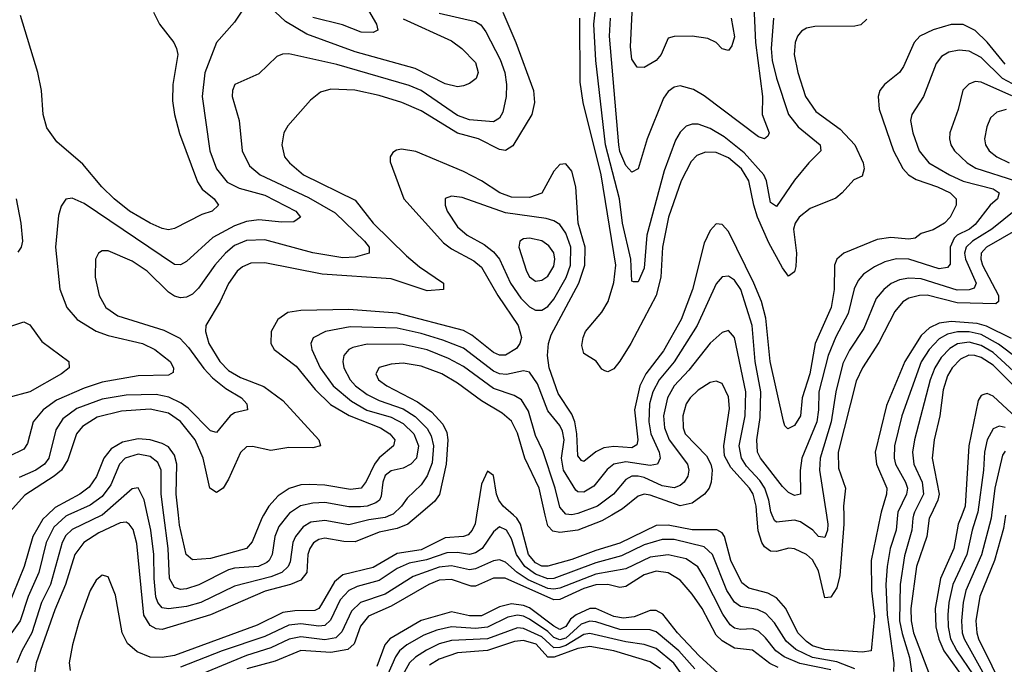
# Model space of a CAD drawing. Header units: inches. Extents: x 990535 to 1117859, y 769386 to 892122.
# Tile 414 of 656: x 1100396 to 1103667, y 789505 to 791645. Entities that reach past the tile are written whole.
import ezdxf

# ---------------------------------------------------------------- set-up
doc = ezdxf.new("R2010")
doc.units = ezdxf.units.IN
doc.header["$MEASUREMENT"] = 0
doc.layers.add('B1708', color=7, linetype='Continuous')
doc.layers.add('B1709', color=7, linetype='Continuous')

msp = doc.modelspace()

# ---------------------------------------------------------------- linework, layer by layer
at = {"layer": 'B1708', "color": 5}
for points, elevation in [([(1100556.3, 790000), (1100550, 789997.1), (1100510, 789960.9), (1100483.7, 789910), (1100459.8, 789810), (1100423.9, 789730), (1100397.8, 789650), (1100344.5, 789575.5)], 2840), ([(1100487.5, 790000), (1100473.4, 789986.6), (1100439.8, 789930), (1100410.6, 789830), (1100354.7, 789690)], 2820), ([(1100669, 790000), (1100570, 789952.8), (1100550, 789932.9), (1100537.4, 789910), (1100498.1, 789770), (1100468.2, 789710), (1100436.4, 789610), (1100403.4, 789550), (1100387.3, 789510)], 2860), ([(1101720.7, 790000), (1101685.2, 789970), (1101650, 789956.5), (1101590, 789944.3), (1101510, 789911.6), (1101472.7, 789912.7), (1101410, 789923.7), (1101390, 789920.1), (1101371.7, 789908.3), (1101359.7, 789890), (1101353.7, 789870), (1101349.7, 789810), (1101330, 789784.1), (1101295.2, 789770), (1101211.8, 789748.2), (1101030, 789670), (1100870, 789621.2), (1100850, 789623.4), (1100830, 789633.8), (1100808.5, 789668.5), (1100785.8, 789905.8), (1100772.8, 789952.8), (1100759.9, 789970), (1100750, 789977.1), (1100730, 789975.3), (1100658.7, 789941.3), (1100609.2, 789910), (1100579.2, 789870), (1100548.1, 789770), (1100513.5, 789686.5), (1100450.9, 789510), (1100444.5, 789470)], 2880), ([(1101913.4, 790000), (1101908.7, 789971.3), (1101899.3, 789950), (1101885.3, 789934.7), (1101870, 789929), (1101810, 789925.6), (1101730, 789884.8), (1101650, 789872.6), (1101570, 789826.2), (1101470, 789802.4), (1101441.5, 789778.5), (1101397.8, 789702.2), (1101389.4, 789690.6), (1101376.3, 789683.7), (1101310, 789683.1), (1101270, 789677.7), (1101184.9, 789635.1), (1100910, 789534.1), (1100870, 789527.4), (1100829.2, 789529.2), (1100786.4, 789546.4), (1100754.5, 789574.5), (1100736.6, 789610), (1100714.6, 789734.6), (1100690, 789795.4), (1100670, 789800.7), (1100650, 789784.1), (1100630, 789749.8), (1100593.8, 789650), (1100572.1, 789570), (1100560.9, 789510), (1100564.4, 789484.4)], 2920), ([(1101627.4, 790000), (1101610, 789992.6), (1101555.4, 789984.6), (1101490, 789967.9), (1101410, 789983), (1101363.4, 789976.6), (1101338.2, 789961.8), (1101311.9, 789930), (1101303.4, 789910), (1101294.4, 789845.6), (1101288.2, 789830), (1101266.4, 789810), (1101230, 789796), (1101110, 789764.4), (1100997.7, 789710), (1100950, 789697.2), (1100890, 789689), (1100870, 789692.8), (1100855.3, 789710), (1100848.8, 789728.8), (1100842.6, 789790), (1100841.8, 789870), (1100831.7, 789950), (1100821, 790000)], 2860), ([(1101286.8, 790000), (1101257, 789963), (1101243.5, 789930), (1101234.8, 789870), (1101225.3, 789850), (1101216.9, 789843.1), (1101189.8, 789830.2), (1101110, 789824.2), (1101090, 789818.6), (1100991.4, 789768.6), (1100950, 789755.3), (1100930, 789754.1), (1100910, 789760.4), (1100893.5, 789790), (1100889.5, 789890), (1100875.2, 790000)], 2840), ([(1101206.2, 790000), (1101200.2, 789990), (1101168.7, 789911.3), (1101150.1, 789890), (1101030, 789856), (1100970, 789852.5), (1100949.7, 789869.7), (1100927, 789967), (1100923.6, 790000)], 2820), ([(1103255.1, 790000), (1103224.9, 789850), (1103225.1, 789750), (1103235, 789665), (1103224, 789550), (1103194, 789546), (1103070, 789554.2), (1103030, 789566.7), (1103010, 789580.5), (1102981.2, 789610), (1102940.6, 789690), (1102910, 789726.1), (1102881.5, 789741.5), (1102818, 789758), (1102795.2, 789775.2), (1102758.2, 789850), (1102737.2, 789930), (1102730, 789941.7), (1102711.6, 789951.6), (1102630, 789951.4), (1102550, 789967.2), (1102510, 789965.9), (1102390, 789906.9), (1102310, 789883.4), (1102230, 789852.9), (1102150, 789830.5), (1102130, 789831.4), (1102110, 789841.9), (1102086.5, 789870), (1102060, 789970), (1102047.9, 789990), (1102036.5, 790000)], 2920), ([(1102362.6, 790000), (1102330, 789981), (1102250, 789951), (1102190, 789942.9), (1102167.1, 789947.1), (1102150, 789965.4), (1102142.1, 790000)], 2880), ([(1103133.1, 790000), (1103134.1, 789970), (1103120.3, 789799.7), (1103110, 789759.3), (1103090, 789727.7), (1103070, 789725.6), (1103050, 789815.9), (1103030, 789852.2), (1103010, 789869.3), (1102970, 789888.6), (1102950.9, 789890.9), (1102910, 789879.7), (1102890, 789881.1), (1102870, 789894.8), (1102860.8, 789910), (1102848.7, 789948.7), (1102844.4, 790000)], 2880), ([(1103076.1, 790000), (1103080.8, 789970), (1103079.7, 789950), (1103070, 789926.1), (1103050, 789929), (1103030.5, 789950.5), (1102990, 789978.3), (1102970, 789984), (1102910, 789976.7), (1102903.1, 789983.1), (1102895.6, 790000)], 2860), ([(1103312.3, 790000), (1103307.8, 789950), (1103287.4, 789890), (1103277, 789830), (1103272.7, 789770), (1103277.5, 789670), (1103299.7, 789510), (1103298.7, 789481.3)], 2940), ([(1103365.2, 790000), (1103362.4, 789990), (1103359.8, 789950), (1103334.6, 789865.4), (1103320.7, 789770), (1103318.8, 789650), (1103327.1, 789607.1), (1103352.1, 789527.9), (1103362.5, 789450)], 2960), ([(1103422.2, 790000), (1103417.4, 789990), (1103409, 789930), (1103375, 789830), (1103356.7, 789690), (1103356.8, 789650), (1103364.7, 789610), (1103418.3, 789470)], 2980), ([(1103525.1, 790000), (1103513.4, 789970), (1103499.1, 789890), (1103454.8, 789790), (1103437, 789690), (1103439.1, 789630), (1103448.6, 789588.6), (1103466, 789550), (1103522.8, 789470)], 3020), ([(1103575.8, 790000), (1103559.5, 789950), (1103541.7, 789870), (1103496.1, 789770), (1103482.9, 789710), (1103479.5, 789670), (1103479.6, 789630), (1103488.2, 789590), (1103509.4, 789550), (1103562.9, 789470)], 3040), ([(1103624.3, 790000), (1103623.1, 789990), (1103591.3, 789868.7), (1103539.1, 789750), (1103529.8, 789710), (1103524.4, 789650), (1103526.3, 789610), (1103532.9, 789590), (1103611.2, 789450)], 3060), ([(1103670.1, 790000), (1103663.4, 789956.6), (1103634.4, 789850), (1103585.2, 789730), (1103572.2, 789650), (1103575.3, 789610), (1103581.4, 789590), (1103669, 789410)], 3080), ([(1103170, 789490), (1103110, 789513.5), (1103030, 789527.9), (1102974.1, 789554.1), (1102942.3, 789582.3), (1102903.2, 789643.2), (1102874, 789674), (1102847.4, 789687.4), (1102790, 789697.3), (1102770, 789711.2), (1102744.6, 789750), (1102696.9, 789870), (1102670, 789895), (1102570, 789919.2), (1102530, 789920.1), (1102470, 789902.3), (1102394.6, 789865.4), (1102310, 789842.3), (1102170, 789789.8), (1102150, 789788.6), (1102110, 789804.3), (1102074.2, 789830), (1102046.8, 789870), (1102030, 789921.5), (1102013.7, 789950), (1101990, 789961.4), (1101970, 789945.2), (1101932.4, 789890), (1101910, 789874.9), (1101890, 789870.2), (1101850, 789876.3), (1101815.3, 789875.3), (1101747.5, 789852.5), (1101690, 789840.7), (1101650, 789823.5), (1101590, 789783), (1101516.7, 789763.3), (1101490, 789750.6), (1101460.9, 789719.1), (1101428.1, 789651.9), (1101410, 789634.6), (1101390, 789631.4), (1101330, 789639.4), (1101290, 789635.2), (1101210, 789597.8), (1101068.3, 789550), (1100930, 789496.1)], 2940), ([(1103090, 789487), (1102987.9, 789507.9), (1102935.6, 789530), (1102907.9, 789550), (1102873.5, 789593.5), (1102850, 789614.8), (1102830, 789623.4), (1102790, 789620.9), (1102770, 789625.1), (1102756, 789636), (1102731.3, 789671.2), (1102670, 789793.9), (1102648.4, 789828.4), (1102610, 789855.6), (1102550, 789868.3), (1102490, 789861.3), (1102410, 789822.2), (1102310, 789805), (1102190, 789758.4), (1102170, 789754.6), (1102150, 789756.6), (1102085.4, 789785.4), (1102048.8, 789810), (1102010, 789844.5), (1101990, 789851.9), (1101970, 789848.7), (1101910, 789822.2), (1101890, 789819.3), (1101830, 789831.7), (1101790, 789827.9), (1101703.3, 789796.7), (1101610, 789738.6), (1101527.8, 789710), (1101498, 789682), (1101466.6, 789613.4), (1101446.7, 789593.3), (1101410, 789586.3), (1101330, 789596.6), (1101291.7, 789588.3), (1101230, 789559.4), (1101150, 789534.7), (1100970, 789460.5)], 2960), ([(1102915, 789495), (1102887.4, 789507.4), (1102830, 789552.6), (1102770, 789559.1), (1102730, 789583.7), (1102710, 789602.3), (1102662.7, 789690), (1102630, 789737.6), (1102590, 789784.8), (1102550, 789809), (1102510, 789814.2), (1102470, 789802.3), (1102410, 789763.8), (1102390, 789760.5), (1102350, 789770), (1102310, 789769.4), (1102270, 789757.1), (1102190, 789720.9), (1102170, 789719.3), (1102009.2, 789790.8), (1101970, 789791.6), (1101910, 789765.1), (1101895.4, 789764.6), (1101830, 789787), (1101790, 789784.6), (1101755.2, 789770), (1101630, 789698.1), (1101554.5, 789665.5), (1101528.3, 789631.7), (1101506.9, 789573.1), (1101485.8, 789554.2), (1101430, 789543.9), (1101330, 789550.9), (1101244.6, 789515.4), (1101150.8, 789490)], 2980), ([(1102715.8, 789475.8), (1102653.1, 789533.1), (1102581.4, 789610), (1102532.1, 789672.1), (1102510, 789684.4), (1102490, 789683.8), (1102436.8, 789663.2), (1102401.6, 789658.4), (1102370, 789663.5), (1102310, 789690.4), (1102290, 789690), (1102244.3, 789670), (1102225.4, 789654.6), (1102210, 789630.6), (1102190, 789621.2), (1102170, 789631.4), (1102090, 789693.2), (1102070, 789700.6), (1102030, 789706), (1101990, 789696.2), (1101930, 789666.4), (1101890, 789666.2), (1101830, 789679.3), (1101730, 789651), (1101625.6, 789590), (1101609.2, 789570), (1101582.5, 789497.5)], 3020), ([(1102639.2, 789490), (1102585.7, 789550), (1102510, 789612.8), (1102490, 789619.8), (1102390, 789621.2), (1102310, 789646.7), (1102290, 789648.5), (1102261.1, 789638.9), (1102210, 789592.4), (1102190, 789586.9), (1102170, 789594.5), (1102150, 789614.4), (1102090, 789655.3), (1102070, 789665.5), (1102050, 789668.9), (1102017.9, 789662.1), (1101950, 789628.8), (1101910, 789624), (1101830, 789630), (1101781.8, 789618.2), (1101738.4, 789601.6), (1101682.4, 789570), (1101658.3, 789550), (1101644.7, 789530), (1101615.8, 789464.2)], 3040), ([(1102596.2, 789470), (1102569.3, 789509.3), (1102510, 789557.5), (1102470.8, 789570.8), (1102410, 789579.9), (1102290, 789608), (1102270, 789604.5), (1102210, 789567.8), (1102190, 789560.8), (1102170, 789560), (1102130, 789596.3), (1102070, 789624.3), (1102050, 789626.5), (1101950, 789590.1), (1101830, 789584.6), (1101790, 789573.1), (1101747.5, 789552.5), (1101711.1, 789528.9), (1101691.1, 789510), (1101647.5, 789432.5)], 3060), ([(1102525, 789490), (1102490, 789513.4), (1102370.1, 789550.1), (1102290, 789564), (1102250, 789557.6), (1102171.4, 789528.6), (1102150, 789528.9), (1102111.7, 789571.7), (1102070, 789584.8), (1102039.4, 789580.6), (1101950, 789551.5), (1101850, 789543.6), (1101790, 789522.7), (1101757.2, 789502.8)], 3080)]:
    msp.add_lwpolyline(points, dxfattribs=dict(at, elevation=elevation))
at = {"layer": 'B1709', "color": 5}
for points, elevation in [([(1102759.1, 791650), (1102770, 791588.7), (1102761.8, 791558.2), (1102750, 791542.4), (1102730, 791548), (1102709.8, 791569.8), (1102682.3, 791582.3), (1102630, 791590.9), (1102570, 791589.7), (1102550, 791583.7), (1102526.9, 791530), (1102510, 791509.8), (1102470, 791486.4), (1102447.3, 791487.3), (1102430, 791514), (1102425.4, 791554.6), (1102438.7, 791830)], 2720), ([(1101524.1, 791730), (1101581.1, 791630), (1101585.7, 791610), (1101570, 791603.2), (1101530, 791603.4), (1101468.6, 791628.6), (1101370, 791652.5)], 2720), ([(1102900.1, 791650), (1102892.4, 791550), (1102895.6, 791510), (1102910, 791451.1), (1102950.1, 791330), (1102981.5, 791290), (1103055, 791230), (1103057.4, 791210), (1103016.9, 791170), (1102970, 791112.9), (1102910, 791024.7), (1102890, 791038.3), (1102876.5, 791110), (1102867.6, 791130), (1102803.1, 791203.1), (1102735.9, 791255.9), (1102690, 791284.5), (1102650, 791297.9), (1102630, 791298.9), (1102610, 791291.5), (1102590, 791271.7), (1102575, 791245), (1102536.5, 791143.5), (1102479.7, 790930), (1102470, 790820.5), (1102450, 790775.4), (1102434.8, 790774.8), (1102430, 790777.2), (1102426, 790850), (1102398.1, 790970), (1102388.5, 791050), (1102341.6, 791230), (1102309.4, 791509.4), (1102303.2, 791630), (1102316.2, 791750)], 2760), ([(1101150, 791696.5), (1101110, 791637.4), (1101050.1, 791569.9), (1101011.4, 791468.6), (1101002.8, 791390), (1101027.4, 791210), (1101050.1, 791150), (1101085.7, 791105.7), (1101125.4, 791085.4), (1101210, 791062.6), (1101313.8, 791010), (1101328.8, 790990), (1101306.3, 790973.7), (1101267, 790973), (1101190, 790981.2), (1101150, 790975.4), (1101110, 790961.3), (1101037.6, 790922.4), (1100950, 790842.1), (1100930, 790831.7), (1100910, 790832.7), (1100610, 791034.7), (1100570, 791052.9), (1100550, 791049.7), (1100534, 791026), (1100524.9, 790995.1), (1100515.6, 790890), (1100530.1, 790750.1), (1100553.3, 790690), (1100587.2, 790650), (1100650, 790611.3), (1100690, 790597.1), (1100804.7, 790570), (1100845.5, 790550), (1100895.8, 790510), (1100907.1, 790490), (1100906.1, 790473.9), (1100890, 790465.2), (1100790, 790462.5), (1100670, 790442.4), (1100610, 790422.1), (1100518.3, 790381.7), (1100474.6, 790350), (1100441.5, 790310), (1100422, 790238), (1100410, 790219.4), (1100308.7, 790171.3)], 2740), ([(1101670, 791648.1), (1101830, 791575.3), (1101865.2, 791550), (1101910, 791503.6), (1101918.8, 791470), (1101912.5, 791450), (1101890, 791433.3), (1101870, 791425.4), (1101850, 791422.8), (1101810, 791431.9), (1101710, 791483), (1101510, 791539), (1101350, 791596.8), (1101278.8, 791638.8), (1101210, 791703.7)], 2740), ([(1102001, 791670), (1102044.7, 791570), (1102102.9, 791410), (1102106.7, 791370), (1102096.9, 791330), (1102033.9, 791226.1), (1102010, 791211.4), (1101990, 791214.3), (1101919.8, 791250), (1101850, 791268.9), (1101730, 791342.2), (1101665.3, 791370), (1101590, 791393.1), (1101509.2, 791410.8), (1101430, 791414.8), (1101395, 791405), (1101362.1, 791377.9), (1101287.1, 791292.9), (1101274, 791270), (1101266.8, 791230), (1101276.3, 791190), (1101292.5, 791170), (1101339.2, 791130), (1101510, 791046.5), (1101570.5, 790970), (1101681.3, 790861.3), (1101724.7, 790824.7), (1101803.5, 790770), (1101804.4, 790750), (1101750, 790745.3), (1101630, 790784.7), (1101400.5, 790800.5), (1101210, 790838.2), (1101163.5, 790836.5), (1101135.8, 790824.2), (1101118.7, 790810), (1101090.1, 790769.9), (1101062.5, 790710), (1101015, 790630), (1101013.9, 790610), (1101024.8, 790570), (1101061.1, 790510), (1101090, 790480.6), (1101130, 790457.5), (1101207.6, 790427.6), (1101270, 790380.8), (1101389.3, 790250), (1101395.6, 790230), (1101370, 790224.3), (1101290, 790225.2), (1101230, 790215.3), (1101170, 790228.1), (1101150, 790227.4), (1101130, 790208.7), (1101090, 790119.8), (1101072.1, 790090), (1101050, 790075.9), (1101027.3, 790090), (1101005.8, 790190), (1100979.2, 790250), (1100930.8, 790310.8), (1100890, 790339.1), (1100830, 790352.7), (1100734.4, 790345.6), (1100654.1, 790325.9), (1100605, 790295), (1100584.8, 790270), (1100555.8, 790184.2), (1100534.8, 790150), (1100510.5, 790129.5), (1100413.6, 790066.4), (1100362.3, 790010)], 2780), ([(1101790, 791666.7), (1101910, 791638.9), (1101927.7, 791627.7), (1101944.8, 791604.8), (1101992.6, 791512.6), (1102007.4, 791470), (1102012.9, 791430), (1102012.3, 791390), (1102001.4, 791338.6), (1101990, 791318.5), (1101970, 791306.2), (1101890, 791312.2), (1101850, 791327.4), (1101730, 791409.9), (1101690, 791426.7), (1101450, 791496.6), (1101290, 791531.9), (1101269.4, 791530.6), (1101250, 791522.7), (1101190, 791466), (1101110.3, 791430), (1101103, 791410), (1101102, 791390), (1101125.6, 791310), (1101135, 791210), (1101159.5, 791159.5), (1101195.5, 791130), (1101355.3, 791055.3), (1101443.7, 791003.7), (1101541.5, 790910), (1101557.4, 790890), (1101556.5, 790870), (1101510, 790856.9), (1101470, 790854.9), (1101370, 790871), (1101210, 790914.5), (1101150, 790912.2), (1101110, 790895.6), (1101079.9, 790870), (1101044.8, 790830), (1100990, 790754), (1100970, 790734.2), (1100950, 790723.8), (1100930, 790722), (1100910, 790727.7), (1100890, 790740.4), (1100819.6, 790810), (1100770, 790843.4), (1100690, 790877.7), (1100670, 790877.4), (1100658, 790870), (1100647.8, 790850), (1100646.9, 790790), (1100660.1, 790730), (1100682, 790690), (1100722.6, 790662.6), (1100874.5, 790614.5), (1100927.7, 790587.7), (1100957.4, 790557.4), (1101007.4, 790487.4), (1101036.1, 790456.1), (1101080.4, 790420.4), (1101132.5, 790390), (1101151, 790370), (1101153, 790350), (1101110, 790339.9), (1101095.5, 790330), (1101050, 790274.6), (1101030, 790279.9), (1100955.5, 790355.5), (1100932.7, 790372.7), (1100892, 790392), (1100850, 790400.8), (1100750, 790398.5), (1100670, 790385.1), (1100585.6, 790354.4), (1100539.6, 790320.4), (1100516.4, 790283.6), (1100493.1, 790190), (1100479.1, 790170), (1100450, 790149.6), (1100394.1, 790125.9)], 2760), ([(1100840.9, 791670), (1100860.9, 791630), (1100907.8, 791570), (1100917.4, 791550), (1100921, 791530), (1100904.5, 791430), (1100903.7, 791376.3), (1100910.1, 791330.1), (1100927, 791267), (1100986.6, 791106.6), (1101002.6, 791082.6), (1101042.6, 791050), (1101056.2, 791030), (1101035.3, 791010), (1101001.7, 790998.3), (1100910, 790952.1), (1100890, 790948), (1100870, 790951.7), (1100830, 790969.5), (1100761.5, 791010), (1100710, 791050.9), (1100669.4, 791090), (1100605.5, 791165.5), (1100519.9, 791239.9), (1100486.7, 791286.7), (1100474.7, 791330), (1100469.2, 791410), (1100457, 791470), (1100399.3, 791659.3)], 2720), ([(1102834.7, 791690), (1102840.7, 791570), (1102863.1, 791390), (1102862.2, 791330), (1102886, 791270), (1102881.7, 791258.3), (1102870, 791249.8), (1102850, 791256.4), (1102670, 791392.4), (1102634, 791414), (1102590, 791425.4), (1102570, 791421.2), (1102550, 791407.3), (1102535, 791385), (1102480.9, 791250), (1102450, 791149.7), (1102430, 791139.2), (1102410, 791161.1), (1102390, 791207.8), (1102385.8, 791230), (1102355.8, 791590), (1102358.4, 791650)], 2740), ([(1103670, 791497.7), (1103610.1, 791570.1), (1103570, 791609.2), (1103530, 791629.1), (1103490, 791629.1), (1103430, 791611.9), (1103386, 791590), (1103367.5, 791570), (1103332, 791490), (1103318.9, 791470), (1103269.1, 791430), (1103252.7, 791410), (1103247.5, 791390), (1103251.5, 791348.5), (1103298.9, 791210), (1103330, 791150.8), (1103348.7, 791130), (1103374.2, 791114.2), (1103444.8, 791090), (1103486.3, 791070), (1103506.4, 791050), (1103506.5, 791030), (1103486.6, 790990), (1103468.5, 790970), (1103430, 790947.8), (1103390, 790935.3), (1103370, 790919.8), (1103350, 790916.4), (1103290, 790922), (1103244.2, 790915.8), (1103133.6, 790870), (1103110.1, 790850), (1103102.8, 790830), (1103101.1, 790750), (1103091.1, 790690), (1103038, 790570), (1103020.7, 790470), (1102995.5, 790390), (1102990, 790330), (1102970, 790298.4), (1102947.4, 790287.4), (1102937.3, 790297.3), (1102932.7, 790312.7), (1102888.4, 790510), (1102874.3, 790654.3), (1102859.7, 790710), (1102835, 790770), (1102750, 790941.5), (1102730, 790965), (1102710, 790967.7), (1102690, 790945.3), (1102670, 790903.5), (1102631, 790750), (1102593.6, 790650), (1102534.1, 790545.9), (1102476.2, 790470), (1102456.4, 790430), (1102438.8, 790350), (1102449.3, 790250.7), (1102446.4, 790233.6), (1102430, 790224.1), (1102370, 790228.4), (1102336.4, 790223.6), (1102309.8, 790210.2), (1102270, 790178.2), (1102262.3, 790182.3), (1102250, 790197), (1102247, 790270), (1102239.9, 790310), (1102230, 790335.5), (1102184.6, 790404.6), (1102155, 790490), (1102149, 790530), (1102152.4, 790570), (1102161.5, 790598.5), (1102253.9, 790770), (1102272.9, 790830), (1102274.2, 790890), (1102251.4, 790970), (1102243.2, 791090), (1102230, 791142.2), (1102210, 791166.5), (1102190, 791164.2), (1102170, 791142.2), (1102130.4, 791069.6), (1102090, 791055.2), (1102030, 791056.2), (1101990.8, 791070.8), (1101930, 791110.6), (1101870, 791141.4), (1101712.4, 791207.6), (1101664.6, 791215.4), (1101647.5, 791212.5), (1101635.3, 791204.7), (1101626.7, 791190), (1101627.1, 791172.9), (1101672.2, 791050), (1101803.9, 790903.9), (1101830, 790884.3), (1101905.2, 790845.2), (1101930, 790823.8), (1101984.5, 790730), (1102052.1, 790630), (1102062.6, 790590), (1102058, 790570), (1102046.7, 790553.3), (1102010, 790531.8), (1101990, 790531.2), (1101970, 790539.9), (1101898.2, 790598.2), (1101870, 790613.9), (1101650, 790671.3), (1101490, 790683.4), (1101330, 790679.9), (1101286.7, 790673.3), (1101253.2, 790650), (1101231.3, 790610), (1101230.1, 790570), (1101241.3, 790550), (1101315.1, 790495.1), (1101377.4, 790417.4), (1101428.2, 790368.2), (1101491, 790331), (1101594.5, 790290), (1101625.4, 790270), (1101642, 790250), (1101637.9, 790230), (1101590, 790190.6), (1101574.5, 790170), (1101547.6, 790112.4), (1101530.1, 790090), (1101494.8, 790085.2), (1101410, 790099.4), (1101357.6, 790102.4), (1101330, 790100.6), (1101291.2, 790088.8), (1101255, 790065), (1101224.1, 790030), (1101206.2, 790000)], 2820), ([(1103210, 791646.9), (1103190, 791628.5), (1103170, 791624.2), (1103037.5, 791622.5), (1103010, 791616.7), (1102992.9, 791607.1), (1102979.8, 791590), (1102972, 791570), (1102968.6, 791530), (1102980.3, 791470), (1103006.7, 791390), (1103040.9, 791340.9), (1103121.7, 791281.7), (1103170, 791230.1), (1103198.1, 791170), (1103201, 791150), (1103194, 791126), (1103166.6, 791113.4), (1103127.8, 791070), (1103106.8, 791053.2), (1103021.4, 791018.6), (1102984.9, 790990), (1102972.2, 790970), (1102966.6, 790950), (1102976.4, 790870), (1102974.4, 790825.6), (1102970, 790807.8), (1102950, 790793.3), (1102930, 790821.4), (1102884.8, 790904.8), (1102847.2, 790990), (1102834.3, 791030), (1102818.2, 791110), (1102793.9, 791150), (1102750, 791186.3), (1102710, 791204.2), (1102674.1, 791205.9), (1102645.2, 791194.8), (1102626, 791174), (1102593.3, 791110), (1102550.7, 790990), (1102531, 790890), (1102525.3, 790790), (1102509.8, 790730), (1102425.7, 790570), (1102390, 790511.9), (1102370, 790486.6), (1102350, 790475.9), (1102339.6, 790479.6), (1102330, 790484.7), (1102311.5, 790511.5), (1102270, 790537.2), (1102263.5, 790563.5), (1102267.3, 790590), (1102276.1, 790610), (1102330, 790674.7), (1102351.3, 790710), (1102370, 790772.8), (1102375.9, 790830), (1102327.4, 791130), (1102268.2, 791370), (1102257.5, 791437.5), (1102256.5, 791650)], 2780), ([(1103710, 791423.3), (1103660.6, 791450), (1103590, 791519.2), (1103550, 791541), (1103516.2, 791543.8), (1103482.8, 791537.2), (1103457.5, 791522.5), (1103439.8, 791500.2), (1103398.4, 791390), (1103359.8, 791330), (1103355, 791310), (1103362.8, 791270), (1103384.1, 791210), (1103416.4, 791170), (1103485, 791130), (1103530, 791108.7), (1103630, 791083.9), (1103650.1, 791070), (1103644.1, 791050), (1103619.8, 791030), (1103570, 790965.1), (1103551, 790950), (1103510.4, 790929.6), (1103500.6, 790919.4), (1103486.8, 790890), (1103486.9, 790833.1), (1103477.4, 790822.6), (1103450, 790817.7), (1103350, 790849.9), (1103308.8, 790851.2), (1103270, 790841.1), (1103235.1, 790824.9), (1103199.3, 790800.7), (1103180.7, 790779.3), (1103167.8, 790752.2), (1103147.5, 790670), (1103107.1, 790592.9), (1103081.8, 790530), (1103050.9, 790410), (1103049.5, 790350), (1103043.4, 790310), (1102994.6, 790190), (1102988.5, 790148.5), (1102990, 790069.8), (1102970, 790065.6), (1102950, 790075.6), (1102930, 790095.2), (1102857, 790190), (1102847.1, 790210), (1102845.1, 790250), (1102855.8, 790324.2), (1102858.1, 790410), (1102839.3, 790510), (1102828.6, 790630), (1102791.5, 790750), (1102770, 790780.2), (1102750, 790794.1), (1102730, 790791.5), (1102710, 790767.9), (1102646.7, 790630), (1102570.4, 790509.6), (1102520.2, 790450), (1102499, 790410), (1102487.9, 790370), (1102486, 790310), (1102492.9, 790270), (1102520.2, 790210), (1102523.9, 790190), (1102514.6, 790170), (1102490, 790164.9), (1102410, 790177.1), (1102370, 790170), (1102347.6, 790152.4), (1102303.7, 790096.3), (1102270, 790076.6), (1102250, 790077.9), (1102243.5, 790083.5), (1102202.5, 790150), (1102196, 790190), (1102204.4, 790250), (1102199, 790279), (1102190, 790297.8), (1102150, 790347.2), (1102116.5, 790436.5), (1102090, 790474.6), (1102070, 790479.7), (1102012.7, 790467.3), (1101990, 790469.9), (1101970, 790478.6), (1101870, 790554.7), (1101801.7, 790581.7), (1101730, 790603.1), (1101650, 790620.6), (1101494.3, 790625.7), (1101411.8, 790610), (1101371.2, 790588.8), (1101363.2, 790570), (1101366.2, 790550), (1101394.3, 790490), (1101437.5, 790430), (1101498.4, 790378.4), (1101549.3, 790349.3), (1101630, 790325.9), (1101670, 790304.9), (1101705.1, 790270), (1101720.7, 790230), (1101713.8, 790190), (1101695.9, 790170), (1101670, 790156.7), (1101630, 790147.1), (1101610, 790132), (1101602, 790110), (1101596.6, 790063.4), (1101590.9, 790050), (1101579.2, 790040.8), (1101550, 790030.2), (1101527.7, 790027.7), (1101490, 790027.6), (1101410, 790041.9), (1101370, 790040.7), (1101329.1, 790030.9), (1101292.7, 790007.3), (1101286.8, 790000)], 2840), ([(1103692, 791392), (1103590, 791438), (1103570, 791440.2), (1103548.7, 791431.3), (1103529.2, 791410.8), (1103513, 791347), (1103485.8, 791270), (1103484.2, 791250), (1103488.9, 791230), (1103500.8, 791210), (1103543.8, 791170), (1103572.4, 791152.4), (1103703.8, 791110)], 2860), ([(1103673, 791347), (1103641.4, 791338.6), (1103620.6, 791319.4), (1103609, 791290), (1103600.7, 791250), (1103604.2, 791230), (1103616.1, 791210), (1103642, 791190), (1103683.2, 791170)], 2880), ([(1100384.1, 791050), (1100400.1, 790970), (1100405.1, 790910), (1100401.1, 790890), (1100390, 790873.7)], 2720), ([(1103750.1, 791050), (1103625.1, 790950), (1103561.2, 790910), (1103539.9, 790890), (1103534.6, 790870), (1103538.1, 790850), (1103572.9, 790770), (1103566.1, 790753.9), (1103550, 790747.9), (1103510, 790747.7), (1103390, 790784.4), (1103350, 790786.8), (1103318.9, 790781.1), (1103291.1, 790768.9), (1103266.1, 790750), (1103240.8, 790719.2), (1103200.3, 790619.7), (1103152.4, 790547.6), (1103130, 790503.5), (1103106.7, 790410), (1103091.2, 790310), (1103055.2, 790190), (1103052.6, 790150), (1103076.1, 790000)], 2860), ([(1103711.5, 790950), (1103607.3, 790890), (1103589.8, 790870), (1103588.4, 790850), (1103594.7, 790830), (1103647.4, 790730), (1103647.8, 790710), (1103638.4, 790701.6), (1103510, 790705), (1103410, 790730.4), (1103384.9, 790730), (1103350, 790720.5), (1103330, 790708), (1103303, 790677), (1103250, 790573.1), (1103195.2, 790490), (1103174.5, 790445.5), (1103114.8, 790210), (1103116.1, 790156.1), (1103138.9, 790090), (1103132.1, 790030), (1103133.1, 790000)], 2880), ([(1100370.6, 790629.4), (1100410, 790642.3), (1100430, 790632), (1100470, 790577.3), (1100559.1, 790510), (1100560.4, 790490), (1100534.9, 790470), (1100430, 790409.4), (1100356.3, 790390)], 2720), ([(1103690, 790587.3), (1103607.9, 790627.9), (1103576.7, 790636.7), (1103490, 790642.8), (1103450, 790637.9), (1103417.9, 790622.1), (1103390, 790597), (1103336.1, 790510), (1103275.6, 790364.4), (1103237.4, 790210), (1103242.1, 790170), (1103276.5, 790090), (1103275.7, 790070), (1103257.1, 790010), (1103255.1, 790000)], 2920), ([(1102895.6, 790000), (1102890.9, 790010.9), (1102884.7, 790050), (1102871.2, 790090), (1102855.1, 790115.1), (1102810, 790162.5), (1102794.1, 790190), (1102786.5, 790230), (1102805.4, 790330), (1102808.1, 790410), (1102770, 790589.7), (1102750, 790613.1), (1102730, 790607.2), (1102690, 790571.7), (1102618.6, 790481.4), (1102570.5, 790429.5), (1102547.5, 790390), (1102535.1, 790330), (1102537.5, 790290), (1102553.7, 790250), (1102614.3, 790170), (1102618.7, 790150), (1102615.2, 790130), (1102603.5, 790110), (1102590, 790098.5), (1102570, 790090.8), (1102530, 790098.2), (1102470, 790125), (1102450, 790130.2), (1102430, 790129.3), (1102410, 790118.7), (1102368.8, 790070), (1102315.5, 790030), (1102250, 790006), (1102230, 790001.5), (1102210, 790003.9), (1102190, 790027.2), (1102174.4, 790090), (1102133.4, 790213.4), (1102110, 790264.5), (1102085.9, 790345.9), (1102063.1, 790383.1), (1102038.1, 790398.1), (1101970, 790421.1), (1101870, 790494.1), (1101820.4, 790520.4), (1101750, 790549.4), (1101670, 790566.6), (1101550, 790568.2), (1101502.7, 790557.3), (1101489.4, 790550), (1101472.5, 790530), (1101469.2, 790510), (1101473, 790490), (1101494.3, 790450), (1101511.3, 790430), (1101550, 790400.8), (1101590, 790381.4), (1101670, 790353), (1101710, 790327.6), (1101750, 790288.3), (1101763.2, 790263.2), (1101770.8, 790230.8), (1101766.4, 790173.6), (1101749.4, 790130.6), (1101730, 790100.7), (1101683, 790057), (1101664.1, 790030), (1101636.2, 790003.8), (1101627.4, 790000)], 2860), ([(1103710, 790520.3), (1103647.5, 790567.5), (1103590, 790600), (1103550, 790608.8), (1103510.6, 790609.4), (1103478.4, 790601.6), (1103450, 790585.3), (1103416.7, 790550), (1103390.8, 790509.2), (1103326, 790330), (1103301.9, 790230), (1103300.8, 790190), (1103305, 790170), (1103338.8, 790110), (1103344.6, 790090), (1103341.9, 790070), (1103313.2, 790010), (1103312.3, 790000)], 2940), ([(1103710, 790465.9), (1103630, 790540.5), (1103590, 790564), (1103550, 790574.9), (1103511.3, 790568.7), (1103486.2, 790553.8), (1103456.4, 790523.6), (1103435.5, 790490), (1103420.2, 790450), (1103368.1, 790250), (1103361.9, 790210), (1103366, 790170), (1103393.9, 790110), (1103398.4, 790070), (1103368.1, 790010), (1103365.2, 790000)], 2960), ([(1103710, 790417.7), (1103630, 790498.8), (1103590, 790524), (1103569.1, 790530.9), (1103548.7, 790531.3), (1103521.6, 790518.4), (1103493.6, 790490), (1103477.6, 790462.4), (1103463.5, 790416.5), (1103452.7, 790330), (1103433.1, 790250), (1103426.6, 790190), (1103450, 790070), (1103446.1, 790050), (1103422.2, 790000)], 2980), ([(1102142.1, 790000), (1102121.5, 790090), (1102074.2, 790190), (1102050, 790272.2), (1102030, 790312), (1101999.2, 790339.2), (1101930, 790379.4), (1101850, 790439), (1101798.5, 790470), (1101730, 790494.7), (1101670, 790504.4), (1101630, 790501.9), (1101589.7, 790490.3), (1101579.4, 790470), (1101588.3, 790450), (1101615.2, 790430), (1101717.1, 790377.1), (1101763.7, 790343.7), (1101802, 790302), (1101814.7, 790274.7), (1101818.3, 790250), (1101813.3, 790170), (1101790.8, 790069.2), (1101774.4, 790045.6), (1101720.7, 790000)], 2880), ([(1102844.4, 790000), (1102841.9, 790030), (1102832.2, 790070), (1102820.7, 790090), (1102758.7, 790158.7), (1102736.9, 790196.9), (1102734.9, 790230), (1102754, 790354), (1102750, 790393), (1102730, 790437.1), (1102710, 790444.7), (1102690, 790440.5), (1102650, 790415.5), (1102623.4, 790390), (1102610.1, 790370), (1102598.5, 790330), (1102599.5, 790290), (1102606.9, 790270), (1102677.3, 790197.3), (1102692.3, 790170), (1102696.5, 790150), (1102693.5, 790110), (1102685.8, 790090), (1102670.4, 790069.6), (1102630, 790039.8), (1102590, 790031.2), (1102490, 790067.2), (1102470, 790069.6), (1102450, 790063.5), (1102398.9, 790021.1), (1102362.6, 790000)], 2880), ([(1103721.9, 790310), (1103630, 790395.3), (1103610, 790404.3), (1103598.6, 790401.4), (1103590, 790397.9), (1103579.4, 790380.6), (1103548.4, 790230), (1103536.9, 790030), (1103525.1, 790000)], 3020), ([(1103670, 790290.9), (1103650, 790295.8), (1103630, 790286.7), (1103610, 790250.7), (1103600.3, 790210), (1103597, 790150), (1103579.1, 790010), (1103575.8, 790000)], 3040), ([(1100923.6, 790000), (1100916.4, 790070), (1100918.6, 790170), (1100910, 790199.9), (1100890, 790227.2), (1100870, 790238.8), (1100830, 790250.7), (1100790, 790254.2), (1100737.2, 790242.8), (1100699.6, 790220.4), (1100675.4, 790190), (1100651.4, 790128.6), (1100627.1, 790092.9), (1100596.3, 790070), (1100514.3, 790025.7), (1100487.5, 790000)], 2820), ([(1100875.2, 790000), (1100866.2, 790070), (1100865.7, 790150), (1100855.1, 790175.1), (1100830, 790195), (1100790, 790203.3), (1100746.6, 790190), (1100727.3, 790170), (1100698.9, 790101.1), (1100670, 790062.4), (1100630, 790033.7), (1100556.3, 790000)], 2840), ([(1103670, 790212.7), (1103660.7, 790199.3), (1103635.2, 790090), (1103624.3, 790000)], 3060), ([(1102036.5, 790000), (1102002.3, 790030), (1101987.2, 790050), (1101979.4, 790070), (1101970, 790131.5), (1101950, 790146.3), (1101930, 790102.7), (1101913.4, 790000)], 2920), ([(1100821, 790000), (1100810, 790051.1), (1100790, 790090.9), (1100770, 790088.2), (1100670, 790000.5), (1100669, 790000)], 2860)]:
    msp.add_lwpolyline(points, dxfattribs=dict(at, elevation=elevation))
for points, elevation in [([(1101830, 791059.3), (1101810, 791051.2), (1101809.4, 791030), (1101816.6, 791010), (1101850, 790957.1), (1101882.2, 790930), (1101939.4, 790899.4), (1101970, 790874.9), (1101989.8, 790849.8), (1102026.2, 790770), (1102060.3, 790720.3), (1102090, 790691.4), (1102110, 790681), (1102130, 790681.3), (1102150, 790693.6), (1102170, 790716.9), (1102211.1, 790788.9), (1102226.1, 790830), (1102227, 790890), (1102210, 790936.2), (1102190, 790965), (1102170, 790977.8), (1102145, 790985), (1102010, 791003.5), (1101865.5, 791054.5)], 2840), ([(1102090, 790919.9), (1102070, 790917.9), (1102057.6, 790910), (1102054.6, 790890), (1102079.4, 790810), (1102090, 790791), (1102110, 790777.6), (1102130, 790780.1), (1102150, 790794), (1102170, 790827.3), (1102173.4, 790850), (1102170, 790870.8), (1102154.3, 790894.3), (1102130, 790910.8)], 2860)]:
    msp.add_lwpolyline(points, close=True, dxfattribs=dict(at, elevation=elevation))

doc.saveas('drawing.dxf')
